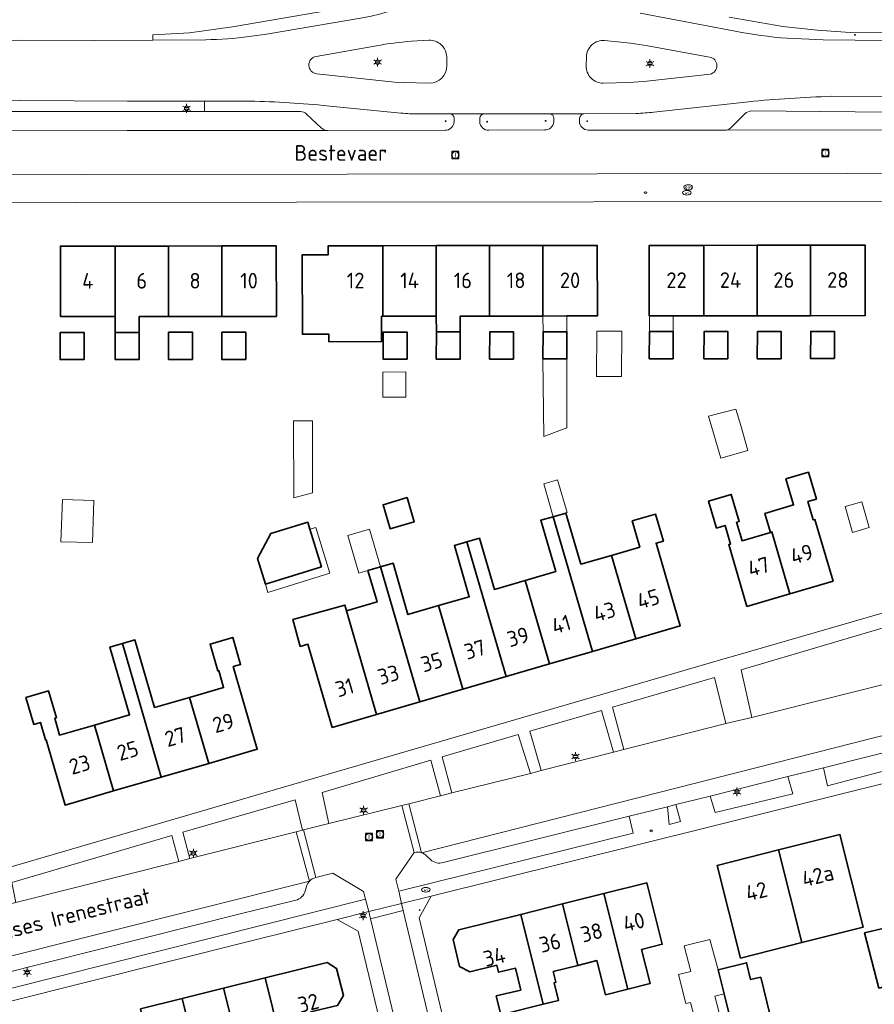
# Model space of a CAD drawing. Header units: metres. Extents: x 140853 to 145288, y 474558 to 480269.
# Tile 417 of 428: x 144355 to 144453, y 479622 to 479736. Entities that reach past the tile are written whole.
import ezdxf
from ezdxf.enums import TextEntityAlignment as Align

# ---------------------------------------------------------------- set-up
doc = ezdxf.new("R2010")
doc.units = ezdxf.units.M
doc.header["$MEASUREMENT"] = 0
for name, color, linetype, lineweight in [('B-WE-GR-GRAS_KRUIDENRIJK-G', 80, 'Continuous', 18), ('B-WE-GR-GROENVOORZIENING-G', 80, 'Continuous', 18), ('B-WE-KL-ET_LS_OV_LICHTMAST-S', 190, 'Continuous', 18), ('B-WE-KL-GAS_PUT-S', 30, 'Continuous', 18), ('B-WE-KL-WATER_BRANDLEIDING_PUT-S', 150, 'Continuous', 18), ('B-WE-KL-WATER_PUT-S', 170, 'Continuous', 18), ('B-WE-OG-BEBOUWING-G', 7, 'Continuous', 35), ('B-WE-OG-BEBOUWING_BIJGEBOUW-G', 7, 'Continuous', 18), ('B-WE-OG-BEBOUWING_HUISNUMMER-T18', 10, 'Continuous', 18), ('B-WE-OG-BEBOUWING_LUIFEL-G', 7, 'Continuous', 18), ('B-WE-OG-BEBOUWING_STRAATNAAM-T18', 10, 'Continuous', 18), ('B-WE-OG-TERREIN_ERF-G', 7, 'Continuous', 18), ('B-WE-RI-GWA_RIOOLPUT-S', 30, 'Continuous', 18), ('B-WE-VH-VERHARDING_ASFALT-G', 252, 'Continuous', 18), ('B-WE-VH-VERHARDING_BETONSTRAATSTEEN-G', 252, 'Continuous', 18), ('B-WE-VH-VERHARDING_STRAATBAKSTEEN-G', 252, 'Continuous', 18), ('B-WE-VH-VERHARDING_TEGEL-G', 252, 'Continuous', 18), ('X-XX-XX-ALGEMEEN-S', 7, 'Continuous', 18)]:
    doc.layers.add(name, color=color, linetype=linetype, lineweight=lineweight)
doc.styles.add('NLCS-ISO', font='txt')

# ---------------------------------------------------------------- blocks, each defined once
blk = doc.blocks.new('SIE-WEG_AFVALBAK_TYPE_01')
for radius in [0.25, 0.156]:
    blk.add_circle((0, 0), radius)
blk = doc.blocks.new('B-SIE-WEG_LICHTMAST-SO')
at = {"ltscale": 0.1}
for p, q in [((-1.1, 0.63), (-2.19, 1.27)), ((0, 1.27), (0, 2.53)), ((1.1, 0.63), (2.19, 1.27)), ((-1.1, -0.63), (-2.19, -1.27)), ((0, -1.27), (0, -2.53)), ((1.1, -0.63), (2.19, -1.27))]:
    blk.add_line(p, q, dxfattribs=at)
at = {"flags": 128}
for points in [[(-1.16, 0.5), (1.16, 0.5)], [(-1.16, -0.5), (1.16, -0.5)]]:
    blk.add_lwpolyline(points, dxfattribs=at)
at = {"ltscale": 0.1}
blk.add_circle((0, 0), 1.27, dxfattribs=at)
at = {"style": 'NLCS-ISO'}
blk.add_attdef('TYPE', text='', height=1.8, dxfattribs=at).set_placement((0, 2.53), align=Align.BOTTOM_CENTER)
blk = doc.blocks.new('SRI-PUT_INSPECTIE-SO')
at = {"lineweight": -3, "flags": 128}
blk.add_lwpolyline([(-2, -2), (2, -2), (2, 2), (-2, 2)], close=True, dxfattribs=at)
at = {"lineweight": -3, "ltscale": 1.5}
blk.add_circle((0, 0), 2, dxfattribs=at)
at = {"ltscale": 0.1, "style": 'NLCS-ISO'}
blk.add_text('I', height=2.5, dxfattribs=at).set_placement((0, -0.01), align=Align.MIDDLE_CENTER)
blk = doc.blocks.new('SKL-WATERLEIDINGPUT-SO')
at = {"color": 0, "linetype": 'ByBlock', "lineweight": 18}
blk.add_ellipse((0, 0), major_axis=(2.5, 0), ratio=0.54, dxfattribs=at)
at = {"color": 0, "linetype": 'ByBlock', "lineweight": 18, "style": 'NLCS-ISO'}
blk.add_text('wl', height=1.8, dxfattribs=at).set_placement((0, 0), align=Align.MIDDLE_CENTER)
blk = doc.blocks.new('SKL-GAS_PUT-SO')
at = {"color": 0, "linetype": 'ByBlock', "lineweight": 18}
blk.add_ellipse((0, 0), major_axis=(2.5, 0), ratio=0.601255, dxfattribs=at)
at = {"color": 0, "linetype": 'ByBlock', "lineweight": 18, "style": 'NLCS-ISO'}
blk.add_text('gas', height=1.8, dxfattribs=at).set_placement((0.12, 0.3), align=Align.MIDDLE_CENTER)
blk = doc.blocks.new('SIE-WEG_STRAATPOT_BRANDKRAAN-SO')
blk.add_ellipse((0, 0), major_axis=(-0.729, 0), ratio=0.685994)
at = {"style": 'NLCS-ISO'}
blk.add_text('BR', height=0.4, dxfattribs=at).set_placement((-0.3, -0.15))

msp = doc.modelspace()

# ---------------------------------------------------------------- linework, layer by layer
at = {"layer": 'B-WE-GR-GRAS_KRUIDENRIJK-G', "ltscale": 0.2, "flags": 128}
for points in [[(144438.856, 479655.287), (144458.738, 479660.285), (144456.971, 479666.49), (144437.618, 479660.789), (144438.856, 479655.287)], [(144424.129, 479651.609), (144435.851, 479654.59), (144434.542, 479659.913), (144422.82, 479656.496), (144424.129, 479651.609)], [(144422.904, 479651.325), (144421.534, 479656.112), (144413.295, 479653.728), (144414.607, 479649.204), (144422.904, 479651.325)], [(144404.298, 479646.628), (144413.362, 479648.86), (144411.955, 479653.359), (144403.186, 479650.762), (144404.298, 479646.628)], [(144457.181, 479649.977), (144456.693, 479651.936), (144447.08, 479649.496), (144447.569, 479647.42), (144457.181, 479649.977)], [(144390.168, 479643.092), (144398.567, 479645.176), (144399.361, 479645.373), (144403.003, 479646.276), (144401.912, 479650.397), (144389.387, 479646.683), (144390.168, 479643.092)], [(144434.059, 479646.26), (144434.617, 479644.347), (144443.576, 479646.52), (144443.002, 479648.5), (144434.059, 479646.26)], [(144374.15, 479639.071), (144386.409, 479642.151), (144387.138, 479642.334), (144386.281, 479645.818), (144373.357, 479642.109), (144374.15, 479639.071)], [(144354.139, 479634.001), (144372.891, 479638.744), (144372.078, 479641.709), (144353.653, 479636.297), (144354.139, 479634.001)]]:
    msp.add_lwpolyline(points, close=True, dxfattribs=at)
msp.add_lwpolyline([(144424.711, 479643.925), (144403.333, 479638.595), (144403.333, 479638.595, -0.252219), (144401.87, 479638.94), (144401.87, 479638.94), (144401.432, 479639.359), (144401.432, 479639.359, 0.1245742), (144400.826, 479639.738), (144400.826, 479639.738, 0.1475702), (144399.979, 479639.749), (144399.979, 479639.749), (144397.876, 479636.677), (144398.195, 479635.307), (144425.173, 479641.994), (144424.711, 479643.925)], format="xyb", close=True, dxfattribs=at)
msp.add_lwpolyline([(144353.219, 479624.038), (144394.389, 479634.397), (144394.164, 479635.278), (144390.611, 479637.375), (144388.66, 479636.898), (144388.66, 479636.898, 0.143813), (144387.913, 479636.451), (144387.913, 479636.451, 0.1126226), (144387.574, 479635.857), (144387.574, 479635.857), (144387.413, 479635.322), (144387.413, 479635.322, -0.2800396), (144386.346, 479634.275), (144386.346, 479634.275), (144383.722, 479633.617), (144379.963, 479632.711), (144341.18, 479622.967)], format="xyb", dxfattribs=at)
at = {"layer": 'B-WE-GR-GROENVOORZIENING-G', "ltscale": 0.2, "flags": 128}
msp.add_lwpolyline([(144429.127, 479645.027), (144429.335, 479642.985), (144430.631, 479643.315), (144430.106, 479645.278), (144429.127, 479645.027)], close=True, dxfattribs=at)
at = {"layer": 'B-WE-OG-BEBOUWING-G', "ltscale": 0.2, "flags": 128}
for points in [[(144365.555, 479701.437), (144365.545, 479709.547), (144359.265, 479709.539), (144359.275, 479701.429), (144365.555, 479701.437)], [(144368.325, 479699.618), (144368.323, 479701.44), (144371.695, 479701.444), (144371.685, 479709.554), (144365.545, 479709.547), (144365.555, 479701.437), (144365.578, 479699.618), (144368.325, 479699.618)], [(144371.695, 479701.444), (144377.835, 479701.452), (144377.825, 479709.562), (144371.685, 479709.554), (144371.695, 479701.444)], [(144377.825, 479709.562), (144377.835, 479701.452), (144384.115, 479701.46), (144384.105, 479709.57), (144377.825, 479709.562)], [(144396.205, 479701.475), (144396.385, 479701.475), (144396.375, 479709.585), (144390.095, 479709.577), (144390.097, 479708.547), (144387.097, 479708.544), (144387.108, 479699.394), (144390.158, 479699.397), (144390.159, 479698.537), (144396.209, 479698.546), (144396.205, 479701.475)], [(144396.385, 479701.475), (144402.515, 479701.483), (144402.505, 479709.593), (144396.375, 479709.585), (144396.385, 479701.475)], [(144408.655, 479701.49), (144408.645, 479709.6), (144402.505, 479709.593), (144402.515, 479701.483), (144402.538, 479699.664), (144405.285, 479699.664), (144405.283, 479701.486), (144408.655, 479701.49)], [(144408.655, 479701.49), (144414.785, 479701.498), (144414.775, 479709.608), (144408.645, 479709.6), (144408.655, 479701.49)], [(144414.775, 479709.608), (144414.785, 479701.498), (144417.553, 479701.502), (144421.065, 479701.506), (144421.055, 479709.616), (144414.775, 479709.608)], [(144433.325, 479701.521), (144433.315, 479709.631), (144427.03, 479709.623), (144427.04, 479701.513), (144427.072, 479701.513), (144429.806, 479701.517), (144433.325, 479701.521)], [(144439.465, 479701.528), (144439.455, 479709.638), (144433.315, 479709.631), (144433.325, 479701.521), (144439.465, 479701.528)], [(144439.465, 479701.528), (144445.605, 479701.536), (144445.595, 479709.646), (144439.455, 479709.638), (144439.465, 479701.528)], [(144445.595, 479709.646), (144445.605, 479701.536), (144451.89, 479701.544), (144451.88, 479709.654), (144445.595, 479709.646)], [(144361.981, 479696.487), (144361.981, 479699.61), (144359.234, 479699.61), (144359.218, 479696.487), (144361.981, 479696.487)], [(144365.578, 479699.618), (144365.562, 479696.495), (144368.324, 479696.495), (144368.325, 479699.618), (144365.578, 479699.618)], [(144374.464, 479696.502), (144374.465, 479699.626), (144371.718, 479699.626), (144371.702, 479696.502), (144374.464, 479696.502)], [(144380.604, 479696.51), (144380.605, 479699.633), (144377.858, 479699.634), (144377.842, 479696.51), (144380.604, 479696.51)], [(144399.154, 479696.533), (144399.155, 479699.656), (144396.408, 479699.657), (144396.392, 479696.533), (144399.154, 479696.533)], [(144402.538, 479699.664), (144402.522, 479696.541), (144405.284, 479696.541), (144405.285, 479699.664), (144402.538, 479699.664)], [(144411.424, 479696.548), (144411.425, 479699.672), (144408.678, 479699.672), (144408.662, 479696.548), (144411.424, 479696.548)], [(144414.792, 479696.556), (144417.554, 479696.556), (144417.555, 479699.679), (144414.808, 479699.679), (144414.792, 479696.556)], [(144429.808, 479696.574), (144429.808, 479699.698), (144427.062, 479699.698), (144427.045, 479696.575), (144429.808, 479696.574)], [(144436.094, 479696.579), (144436.094, 479699.702), (144433.348, 479699.702), (144433.331, 479696.579), (144436.094, 479696.579)], [(144442.234, 479696.586), (144442.234, 479699.71), (144439.488, 479699.71), (144439.471, 479696.586), (144442.234, 479696.586)], [(144448.374, 479696.594), (144448.374, 479699.718), (144445.628, 479699.718), (144445.611, 479696.594), (144448.374, 479696.594)], [(144441.152, 479676.644), (144443.236, 479669.538), (144448.197, 479670.993), (144446.115, 479678.094), (144445.913, 479678.035), (144445.294, 479680.146), (144446.273, 479680.433), (144445.367, 479683.523), (144442.766, 479682.76), (144443.647, 479679.757), (144440.346, 479678.788), (144440.987, 479676.596), (144441.152, 479676.644)], [(144399.171, 479680.597), (144396.395, 479679.788), (144397.205, 479677.012), (144399.98, 479677.821), (144399.171, 479680.597)], [(144443.236, 479669.538), (144441.152, 479676.644), (144440.987, 479676.596), (144437.716, 479675.64), (144437.091, 479677.772), (144437.398, 479677.862), (144436.486, 479680.971), (144433.876, 479680.205), (144434.788, 479677.096), (144435.767, 479677.383), (144436.392, 479675.253), (144436.19, 479675.194), (144438.275, 479668.083), (144443.236, 479669.538)], [(144387.723, 479677.774), (144383.479, 479676.468), (144381.945, 479673.576), (144382.848, 479670.658), (144389.296, 479672.653), (144387.976, 479676.952), (144387.723, 479677.774)], [(144415.544, 479661.455), (144420.517, 479662.905), (144415.997, 479678.404), (144414.557, 479677.986), (144416.277, 479672.089), (144412.743, 479671.061), (144415.544, 479661.455)], [(144419.157, 479672.926), (144417.438, 479678.823), (144415.997, 479678.404), (144420.517, 479662.905), (144425.49, 479664.355), (144422.691, 479673.953), (144419.157, 479672.926)], [(144425.49, 479664.355), (144430.6, 479665.846), (144427.826, 479675.359), (144428.662, 479675.603), (144427.76, 479678.694), (144425.072, 479677.91), (144425.95, 479674.901), (144422.691, 479673.953), (144425.49, 479664.355)], [(144410.571, 479660.005), (144406.049, 479675.512), (144404.609, 479675.094), (144406.328, 479669.197), (144402.795, 479668.169), (144405.598, 479658.555), (144410.571, 479660.005)], [(144406.049, 479675.512), (144410.571, 479660.005), (144415.544, 479661.455), (144412.743, 479671.061), (144409.209, 479670.034), (144407.49, 479675.931), (144406.049, 479675.512)], [(144394.661, 479672.202), (144395.709, 479668.606), (144392.176, 479667.576), (144395.652, 479655.655), (144400.625, 479657.105), (144396.101, 479672.62), (144394.661, 479672.202)], [(144405.598, 479658.555), (144402.795, 479668.169), (144399.261, 479667.142), (144397.542, 479673.039), (144396.101, 479672.62), (144400.625, 479657.105), (144405.598, 479658.555)], [(144386.013, 479666.577), (144386.868, 479663.482), (144387.753, 479663.727), (144390.541, 479654.165), (144395.652, 479655.655), (144392.176, 479667.576), (144391.986, 479668.227), (144386.013, 479666.577)], [(144370.093, 479656.439), (144367.832, 479664.233), (144366.391, 479663.815), (144370.855, 479648.434), (144376.329, 479650.022), (144374.127, 479657.609), (144370.093, 479656.439)], [(144374.127, 479657.609), (144376.329, 479650.022), (144381.919, 479651.645), (144379.16, 479661.152), (144379.995, 479661.395), (144379.092, 479664.506), (144376.49, 479663.751), (144377.387, 479660.659), (144377.483, 479660.687), (144378.046, 479658.747), (144374.127, 479657.609)], [(144363.179, 479654.432), (144365.38, 479646.845), (144370.855, 479648.434), (144366.391, 479663.815), (144364.951, 479663.396), (144367.212, 479655.603), (144363.179, 479654.432)], [(144363.179, 479654.432), (144359.163, 479653.267), (144358.601, 479655.207), (144358.802, 479655.265), (144357.905, 479658.358), (144355.283, 479657.597), (144356.18, 479654.505), (144356.949, 479654.728), (144357.534, 479652.711), (144357.611, 479652.733), (144359.79, 479645.223), (144365.38, 479646.845), (144363.179, 479654.432)], [(144444.616, 479629.398), (144451.67, 479631.179), (144448.979, 479641.845), (144441.922, 479640.063), (144444.616, 479629.398)], [(144441.922, 479640.063), (144434.866, 479638.281), (144437.557, 479627.615), (144444.616, 479629.398), (144441.922, 479640.063)], [(144424.569, 479624.033), (144427.139, 479624.678), (144426.16, 479628.608), (144428.528, 479629.202), (144426.767, 479636.266), (144421.826, 479635.034), (144424.569, 479624.033)], [(144421.999, 479623.388), (144424.569, 479624.033), (144421.826, 479635.034), (144417.045, 479633.842), (144418.81, 479626.763), (144421.019, 479627.317), (144421.999, 479623.388)], [(144418.81, 479626.763), (144417.045, 479633.842), (144412.239, 479632.644), (144414.818, 479622.3), (144416.602, 479622.745), (144416.094, 479624.782), (144416.298, 479624.833), (144415.993, 479626.056), (144418.81, 479626.763)], [(144414.818, 479622.3), (144412.239, 479632.644), (144405.116, 479630.868), (144404.459, 479629.747), (144405.207, 479626.626), (144406.393, 479626.044), (144409.495, 479626.787), (144409.689, 479625.98), (144411.653, 479626.45), (144412.256, 479623.932), (144409.426, 479623.254), (144409.946, 479621.085), (144414.818, 479622.3)], [(144453.461, 479624.16), (144456.832, 479625.025), (144455.217, 479631.313), (144451.827, 479630.526), (144453.461, 479624.16)], [(144385.409, 479614.934), (144390.168, 479616.12), (144389.646, 479618.277), (144386.905, 479617.614), (144386.294, 479620.142), (144388.248, 479620.614), (144388.055, 479621.411), (144391.165, 479622.163), (144391.834, 479623.317), (144391.055, 479626.425), (144389.947, 479627.105), (144382.819, 479625.329), (144385.409, 479614.934)], [(144434.988, 479626.273), (144435.668, 479623.496), (144438.218, 479613.07), (144442.606, 479614.206), (144439.863, 479625.416), (144438.706, 479625.132), (144438.233, 479627.067), (144434.988, 479626.273)], [(144378.039, 479624.139), (144379.815, 479617.012), (144382.592, 479617.695), (144382.897, 479616.473), (144383.091, 479616.521), (144383.599, 479614.483), (144385.409, 479614.934), (144382.819, 479625.329), (144378.039, 479624.139)], [(144379.815, 479617.012), (144378.039, 479624.139), (144373.26, 479622.948), (144376.011, 479611.906), (144378.585, 479612.539), (144377.606, 479616.469), (144379.815, 479617.012)], [(144370.25, 479614.66), (144372.459, 479615.204), (144373.438, 479611.274), (144376.011, 479611.906), (144373.26, 479622.948), (144368.482, 479621.757), (144370.25, 479614.66)]]:
    msp.add_lwpolyline(points, close=True, dxfattribs=at)
at = {"layer": 'B-WE-OG-BEBOUWING_BIJGEBOUW-G', "ltscale": 0.2, "flags": 128}
for points in [[(144423.828, 479694.53), (144423.872, 479699.755), (144421.007, 479699.735), (144420.963, 479694.554), (144423.828, 479694.53)], [(144414.792, 479696.556), (144414.888, 479687.646), (144417.536, 479688.631), (144417.554, 479696.556), (144414.792, 479696.556)], [(144399.02, 479692.16), (144399.02, 479695.061), (144396.377, 479695.032), (144396.377, 479692.16), (144399.02, 479692.16)], [(144437.562, 479688.887), (144437.004, 479690.791), (144433.874, 479689.961), (144435.293, 479685.123), (144438.399, 479686.034), (144437.562, 479688.887)], [(144386.116, 479680.571), (144388.284, 479681.143), (144388.274, 479689.436), (144386.105, 479689.434), (144386.116, 479680.571)], [(144417.438, 479678.823), (144417.582, 479678.869), (144416.476, 479682.661), (144414.891, 479682.199), (144415.997, 479678.404), (144417.438, 479678.823)], [(144359.481, 479680.368), (144359.321, 479675.497), (144362.947, 479675.439), (144363.105, 479680.249), (144359.481, 479680.368)], [(144452.346, 479677.151), (144451.512, 479680.096), (144449.579, 479679.563), (144450.417, 479676.604), (144452.346, 479677.151)], [(144394.661, 479672.202), (144396.101, 479672.62), (144394.833, 479676.969), (144392.326, 479676.238), (144393.59, 479671.902), (144394.661, 479672.202)], [(144435.668, 479623.496), (144434.988, 479626.273), (144434.006, 479629.755), (144431.062, 479629.007), (144431.81, 479626.062), (144430.412, 479625.707), (144431.258, 479622.375), (144431.797, 479622.512), (144432.509, 479619.712), (144435.31, 479620.424), (144434.598, 479623.224), (144435.668, 479623.496)]]:
    msp.add_lwpolyline(points, close=True, dxfattribs=at)
at = {"layer": 'B-WE-OG-BEBOUWING_LUIFEL-G', "ltscale": 0.2, "flags": 128}
for points in [[(144414.808, 479699.679), (144417.555, 479699.679), (144417.553, 479701.502), (144414.785, 479701.498), (144414.808, 479699.679)], [(144427.072, 479701.513), (144427.062, 479699.698), (144429.808, 479699.698), (144429.806, 479701.517), (144427.072, 479701.513)], [(144390.269, 479671.904), (144388.654, 479677.16), (144387.976, 479676.952), (144389.296, 479672.653), (144382.848, 479670.658), (144383.146, 479669.693), (144390.269, 479671.904)]]:
    msp.add_lwpolyline(points, close=True, dxfattribs=at)
at = {"layer": 'B-WE-OG-TERREIN_ERF-G', "ltscale": 0.2, "flags": 128}
msp.add_lwpolyline([(144454.843, 479714.675), (144386.441, 479714.614), (144361.068, 479714.543), (144310.807, 479714.612), (144310.488, 479714.612), (144310.488, 479714.612, 0.1859413), (144307.906, 479713.57), (144307.906, 479713.57, 0.1112486), (144305.062, 479709.593), (144305.062, 479709.593), (144304.749, 479708.813), (144301.031, 479699.535), (144300.555, 479698.347), (144283.754, 479656.41), (144275.641, 479636.179)], format="xyb", dxfattribs=at)
for points in [[(144377.835, 479701.452), (144371.695, 479701.444), (144368.323, 479701.44), (144368.325, 479699.618), (144368.324, 479696.495), (144365.562, 479696.495), (144365.578, 479699.618), (144365.555, 479701.437), (144359.275, 479701.429), (144359.265, 479709.539), (144365.545, 479709.547), (144371.685, 479709.554), (144377.825, 479709.562), (144384.105, 479709.57), (144384.115, 479701.46), (144377.835, 479701.452)], [(144405.285, 479699.664), (144405.284, 479696.541), (144402.522, 479696.541), (144402.538, 479699.664), (144402.515, 479701.483), (144396.385, 479701.475), (144396.205, 479701.475), (144396.209, 479698.546), (144390.159, 479698.537), (144390.158, 479699.397), (144387.108, 479699.394), (144387.097, 479708.544), (144390.097, 479708.547), (144390.095, 479709.577), (144396.375, 479709.585), (144402.505, 479709.593), (144408.645, 479709.6), (144414.775, 479709.608), (144421.055, 479709.616), (144421.065, 479701.506), (144417.553, 479701.502), (144414.785, 479701.498), (144408.655, 479701.49), (144405.283, 479701.486), (144405.285, 479699.664)], [(144445.605, 479701.536), (144439.465, 479701.528), (144433.325, 479701.521), (144429.806, 479701.517), (144427.072, 479701.513), (144427.04, 479701.513), (144427.03, 479709.623), (144433.315, 479709.631), (144439.455, 479709.638), (144445.595, 479709.646), (144451.88, 479709.654), (144451.89, 479701.544), (144445.605, 479701.536)], [(144361.981, 479696.487), (144359.218, 479696.487), (144359.234, 479699.61), (144361.981, 479699.61), (144361.981, 479696.487)], [(144374.464, 479696.502), (144371.702, 479696.502), (144371.718, 479699.626), (144374.465, 479699.626), (144374.464, 479696.502)], [(144380.604, 479696.51), (144377.842, 479696.51), (144377.858, 479699.634), (144380.605, 479699.633), (144380.604, 479696.51)], [(144399.154, 479696.533), (144396.392, 479696.533), (144396.408, 479699.657), (144399.155, 479699.656), (144399.154, 479696.533)], [(144411.424, 479696.548), (144408.662, 479696.548), (144408.678, 479699.672), (144411.425, 479699.672), (144411.424, 479696.548)], [(144417.554, 479696.556), (144414.792, 479696.556), (144414.808, 479699.679), (144417.555, 479699.679), (144417.554, 479696.556)], [(144429.808, 479699.698), (144429.808, 479696.574), (144427.045, 479696.575), (144427.062, 479699.698), (144429.808, 479699.698)], [(144436.094, 479696.579), (144433.331, 479696.579), (144433.348, 479699.702), (144436.094, 479699.702), (144436.094, 479696.579)], [(144442.234, 479696.586), (144439.471, 479696.586), (144439.488, 479699.71), (144442.234, 479699.71), (144442.234, 479696.586)], [(144448.374, 479696.594), (144445.611, 479696.594), (144445.628, 479699.718), (144448.374, 479699.718), (144448.374, 479696.594)], [(144443.647, 479679.757), (144442.766, 479682.76), (144445.367, 479683.523), (144446.273, 479680.433), (144445.294, 479680.146), (144445.913, 479678.035), (144446.115, 479678.094), (144448.197, 479670.993), (144443.236, 479669.538), (144438.275, 479668.083), (144436.19, 479675.194), (144436.392, 479675.253), (144435.767, 479677.383), (144434.788, 479677.096), (144433.876, 479680.205), (144436.486, 479680.971), (144437.398, 479677.862), (144437.091, 479677.772), (144437.716, 479675.64), (144440.987, 479676.596), (144440.346, 479678.788), (144443.647, 479679.757)], [(144399.171, 479680.597), (144399.98, 479677.821), (144397.205, 479677.012), (144396.395, 479679.788), (144399.171, 479680.597)], [(144381.945, 479673.576), (144383.479, 479676.468), (144387.723, 479677.774), (144387.976, 479676.952), (144389.296, 479672.653), (144382.848, 479670.658), (144381.945, 479673.576)], [(144417.438, 479678.823), (144419.157, 479672.926), (144422.691, 479673.953), (144425.95, 479674.901), (144425.072, 479677.91), (144427.76, 479678.694), (144428.662, 479675.603), (144427.826, 479675.359), (144430.6, 479665.846), (144425.49, 479664.355), (144420.517, 479662.905), (144415.544, 479661.455), (144410.571, 479660.005), (144405.598, 479658.555), (144400.625, 479657.105), (144395.652, 479655.655), (144390.541, 479654.165), (144387.753, 479663.727), (144386.868, 479663.482), (144386.013, 479666.577), (144391.986, 479668.227), (144392.176, 479667.576), (144395.709, 479668.606), (144394.661, 479672.202), (144396.101, 479672.62), (144397.542, 479673.039), (144399.261, 479667.142), (144402.795, 479668.169), (144406.328, 479669.197), (144404.609, 479675.094), (144406.049, 479675.512), (144407.49, 479675.931), (144409.209, 479670.034), (144412.743, 479671.061), (144416.277, 479672.089), (144414.557, 479677.986), (144415.997, 479678.404), (144417.438, 479678.823)], [(144365.38, 479646.845), (144359.79, 479645.223), (144357.611, 479652.733), (144357.534, 479652.711), (144356.949, 479654.728), (144356.18, 479654.505), (144355.283, 479657.597), (144357.905, 479658.358), (144358.802, 479655.265), (144358.601, 479655.207), (144359.163, 479653.267), (144363.179, 479654.432), (144367.212, 479655.603), (144364.951, 479663.396), (144366.391, 479663.815), (144367.832, 479664.233), (144370.093, 479656.439), (144374.127, 479657.609), (144378.046, 479658.747), (144377.483, 479660.687), (144377.387, 479660.659), (144376.49, 479663.751), (144379.092, 479664.506), (144379.995, 479661.395), (144379.16, 479661.152), (144381.919, 479651.645), (144376.329, 479650.022), (144370.855, 479648.434), (144365.38, 479646.845)], [(144441.922, 479640.063), (144448.979, 479641.845), (144451.67, 479631.179), (144444.616, 479629.398), (144437.557, 479627.615), (144434.866, 479638.281), (144441.922, 479640.063)], [(144424.569, 479624.033), (144421.999, 479623.388), (144421.019, 479627.317), (144418.81, 479626.763), (144415.993, 479626.056), (144416.298, 479624.833), (144416.094, 479624.782), (144416.602, 479622.745), (144414.818, 479622.3), (144409.946, 479621.085), (144409.426, 479623.254), (144412.256, 479623.932), (144411.653, 479626.45), (144409.689, 479625.98), (144409.495, 479626.787), (144406.393, 479626.044), (144405.207, 479626.626), (144404.459, 479629.747), (144405.116, 479630.868), (144412.239, 479632.644), (144417.045, 479633.842), (144421.826, 479635.034), (144426.767, 479636.266), (144428.528, 479629.202), (144426.16, 479628.608), (144427.139, 479624.678), (144424.569, 479624.033)], [(144346.822, 479620.979), (144344.92, 479617.821), (144341.499, 479612.139), (144351.589, 479566.975), (144352.29, 479565.535), (144353.132, 479563.807), (144353.844, 479562.346), (144356.31, 479558.409), (144356.513, 479558.144), (144357.179, 479557.373), (144369.769, 479543.217), (144377.721, 479538.861), (144410.401, 479546.75), (144412.843, 479550.433), (144410.061, 479562.006), (144409.498, 479564.347), (144393.548, 479630.692), (144391.124, 479632.05), (144380.908, 479629.505), (144353.106, 479622.536), (144346.822, 479620.979)], [(144453.461, 479624.16), (144451.827, 479630.526), (144455.217, 479631.313), (144456.832, 479625.025), (144453.461, 479624.16)], [(144435.668, 479623.496), (144434.988, 479626.273), (144438.233, 479627.067), (144438.706, 479625.132), (144439.863, 479625.416), (144442.606, 479614.206), (144438.218, 479613.07), (144435.668, 479623.496)]]:
    msp.add_lwpolyline(points, close=True, dxfattribs=at)
for points in [[(144281.646, 479618.415), (144308.003, 479625.085), (144347.661, 479635.122), (144353.59, 479636.622), (144353.315, 479638.044), (144384.944, 479647.29), (144390.332, 479648.852), (144434.853, 479661.802), (144438.48, 479662.84), (144455.29, 479667.737)], [(144574.705, 479660.862), (144556.687, 479660.846), (144530.705, 479660.856), (144506.47, 479660.781), (144500, 479659.178), (144483.165, 479654.978), (144469.507, 479651.57), (144433.857, 479642.664), (144401.938, 479634.742), (144400.564, 479632.26), (144403.594, 479619.534)], [(144368.482, 479621.757), (144373.26, 479622.948), (144378.039, 479624.139), (144382.819, 479625.329), (144382.819, 479625.329), (144389.947, 479627.105), (144391.055, 479626.425), (144391.834, 479623.317), (144391.165, 479622.163)]]:
    msp.add_lwpolyline(points, dxfattribs=at)
at = {"layer": 'B-WE-VH-VERHARDING_ASFALT-G', "ltscale": 0.2, "flags": 128}
for points in [[(144305.692, 479736.669), (144305.743, 479733.721), (144305.719, 479732.671), (144311.856, 479732.868), (144322.666, 479733.063), (144333.477, 479733.185), (144354.792, 479733.246), (144363.155, 479733.21), (144369.9, 479733.222), (144369.901, 479733.864), (144374.099, 479734.085), (144379.054, 479734.782), (144392.739, 479737.111)], [(144436.218, 479735.879), (144442.403, 479734.826), (144446.365, 479734.389), (144450.173, 479734.119), (144458.351, 479734.069), (144471.092, 479734.019), (144485.47, 479733.891), (144500, 479733.844), (144504.449, 479733.829), (144577.5, 479733.881), (144577.5, 479736.124)], [(144388.679, 479731.374), (144395.653, 479732.594)], [(144399.652, 479733.114), (144401.65, 479733.237)], [(144421.901, 479733.191), (144424.889, 479732.889), (144426.878, 479732.594), (144433.982, 479731.289)], [(144403.72, 479731.31), (144403.736, 479730.295)], [(144419.768, 479730.312), (144419.804, 479731.328)], [(144401.752, 479728.282), (144398.73, 479728.358), (144397.726, 479728.422), (144388.773, 479729.368)], [(144434.05, 479729.331), (144426.753, 479728.531), (144424.753, 479728.382), (144421.749, 479728.29)], [(144339.261, 479717.814), (144361.822, 479717.793), (144392.259, 479717.817), (144478.621, 479717.925)]]:
    msp.add_lwpolyline(points, dxfattribs=at)
for points in [[(144394.034, 479735.827), (144382.972, 479733.928), (144380.994, 479733.665), (144380.994, 479733.665, -0.0331299), (144375.984, 479733.295), (144375.984, 479733.295), (144369.9, 479733.222), (144363.155, 479733.21), (144354.792, 479733.246), (144333.477, 479733.185)], [(144577.5, 479733.053), (144500, 479732.982), (144500, 479732.982), (144485.42, 479732.973), (144474.903, 479733.056), (144458.077, 479733.176), (144447.051, 479733.29), (144442.92, 479733.453), (144442.92, 479733.453, -0.0279052), (144436.935, 479734.274), (144436.935, 479734.274), (144425.983, 479736.334)], [(144395.653, 479732.594, -0.0285128), (144399.652, 479733.114)], [(144401.65, 479733.237, -0.424571), (144403.72, 479731.31)], [(144419.804, 479731.328, -0.4348225), (144421.901, 479733.191)], [(144388.773, 479729.368, -0.8594035), (144388.679, 479731.374)], [(144433.982, 479731.289, -0.8304309), (144434.05, 479729.331)], [(144403.736, 479730.295, -0.412061), (144401.752, 479728.282)], [(144421.749, 479728.29, -0.4199345), (144419.768, 479730.312)], [(144336.497, 479726.262), (144354.715, 479726.282), (144366.982, 479726.23), (144375.852, 479726.233), (144380.508, 479726.234), (144380.508, 479726.234, -0.0184619), (144389.502, 479725.738), (144389.502, 479725.738), (144398.462, 479724.853), (144398.462, 479724.853, 0.0376763), (144400.452, 479724.782), (144400.452, 479724.782), (144404.065, 479724.754), (144404.098, 479724.754), (144408.034, 479724.758), (144415.56, 479724.755), (144415.601, 479724.755), (144419.521, 479724.754), (144425.546, 479724.801), (144425.546, 479724.801, 0.0163824), (144427.558, 479724.954), (144427.558, 479724.954), (144438.475, 479726.162), (144438.475, 479726.162, -0.0159488), (144448.002, 479726.78), (144448.002, 479726.78), (144476.304, 479726.628)], [(144473.673, 479722.954), (144435.745, 479722.881), (144435.715, 479722.881), (144420.015, 479722.888), (144420.015, 479722.888, -0.4045758), (144419, 479723.885), (144419, 479723.885), (144419.028, 479724.274), (144419.028, 479724.274, -0.3854058), (144419.521, 479724.754), (144419.521, 479724.754), (144415.601, 479724.755), (144415.601, 479724.755, -0.4218809), (144416.06, 479724.242), (144416.06, 479724.242), (144416.057, 479723.853), (144416.057, 479723.853, -0.4006647), (144414.968, 479722.913), (144414.968, 479722.913), (144408.561, 479722.879), (144408.561, 479722.879, -0.4230093), (144407.531, 479723.849), (144407.531, 479723.849), (144407.529, 479724.267), (144407.529, 479724.267, -0.4016118), (144408.034, 479724.758), (144408.034, 479724.758), (144404.098, 479724.754), (144404.098, 479724.754, -0.4085145), (144404.579, 479724.251), (144404.579, 479724.251), (144404.577, 479723.853), (144404.577, 479723.853, -0.4034456), (144403.529, 479722.866), (144403.529, 479722.866), (144390.046, 479722.842), (144380.862, 479722.832), (144366.942, 479722.842), (144353.514, 479722.816)]]:
    msp.add_lwpolyline(points, format="xyb", dxfattribs=at)
at = {"layer": 'B-WE-VH-VERHARDING_BETONSTRAATSTEEN-G', "ltscale": 0.2, "flags": 128}
for points in [[(144380.994, 479733.665), (144382.972, 479733.928), (144394.034, 479735.827), (144395.017, 479736.014), (144395.994, 479736.234), (144398.874, 479737.072), (144398.874, 479737.072, 0.7700231), (144398.898, 479738.059), (144398.898, 479738.059, 0.1082463), (144398.676, 479738.073), (144398.676, 479738.073), (144392.739, 479737.111), (144379.054, 479734.782), (144374.099, 479734.085), (144369.901, 479733.864), (144369.9, 479733.222), (144375.984, 479733.295), (144375.984, 479733.295, 0.0331299), (144380.994, 479733.665)], [(144388.773, 479729.368), (144397.726, 479728.422), (144398.73, 479728.358), (144401.752, 479728.282), (144401.752, 479728.282, 0.412061), (144403.736, 479730.295), (144403.736, 479730.295), (144403.72, 479731.31), (144403.72, 479731.31, 0.424571), (144401.65, 479733.237), (144401.65, 479733.237), (144399.652, 479733.114), (144399.652, 479733.114, 0.0285128), (144395.653, 479732.594), (144395.653, 479732.594), (144388.679, 479731.374), (144388.679, 479731.374, 0.8594035), (144388.773, 479729.368)], [(144419.768, 479730.312, 0.4199345), (144421.749, 479728.29), (144421.749, 479728.29), (144424.753, 479728.382), (144426.753, 479728.531), (144434.05, 479729.331), (144434.05, 479729.331, 0.8304309), (144433.982, 479731.289), (144433.982, 479731.289), (144426.878, 479732.594), (144424.889, 479732.889), (144421.901, 479733.191), (144421.901, 479733.191, 0.4348225), (144419.804, 479731.328), (144419.804, 479731.328), (144419.768, 479730.312)], [(144398.462, 479724.853), (144389.502, 479725.738), (144389.502, 479725.738, 0.0184619), (144380.508, 479726.234), (144380.508, 479726.234), (144375.852, 479726.233), (144375.831, 479725.023), (144386.889, 479725.022), (144386.889, 479725.022, -0.2223829), (144387.601, 479724.738), (144387.601, 479724.738), (144389.329, 479723.133), (144389.329, 479723.133, 0.1907812), (144390.046, 479722.842), (144390.046, 479722.842), (144403.529, 479722.866), (144403.529, 479722.866, 0.4034456), (144404.577, 479723.853), (144404.577, 479723.853), (144404.579, 479724.251), (144404.579, 479724.251, 0.4085145), (144404.098, 479724.754), (144404.098, 479724.754), (144404.065, 479724.754), (144400.452, 479724.782), (144400.452, 479724.782, -0.0376763), (144398.462, 479724.853)], [(144415.56, 479724.755), (144408.034, 479724.758), (144408.034, 479724.758, 0.4016118), (144407.529, 479724.267), (144407.529, 479724.267), (144407.531, 479723.849), (144407.531, 479723.849, 0.4230093), (144408.561, 479722.879), (144408.561, 479722.879), (144414.968, 479722.913), (144414.968, 479722.913, 0.4006647), (144416.057, 479723.853), (144416.057, 479723.853), (144416.06, 479724.242), (144416.06, 479724.242, 0.4218809), (144415.601, 479724.755), (144415.601, 479724.755), (144415.56, 479724.755)], [(144438.816, 479725.092, 0.1999379), (144438.087, 479724.784), (144438.087, 479724.784), (144436.428, 479723.15), (144436.428, 479723.15, -0.1829006), (144435.745, 479722.881), (144435.745, 479722.881), (144473.673, 479722.954), (144473.673, 479722.954, -0.1553883), (144472.912, 479723.2), (144472.912, 479723.2), (144471.373, 479724.562), (144471.373, 479724.562, 0.1788358), (144470.614, 479724.818), (144470.614, 479724.818), (144438.816, 479725.092)], [(144387.574, 479635.857, -0.1126226), (144387.913, 479636.451), (144387.913, 479636.451), (144338.76, 479624.14), (144338.76, 479624.14, -0.1119665), (144339.333, 479623.794), (144339.333, 479623.794), (144339.753, 479623.407), (144339.753, 479623.407, 0.2158436), (144341.18, 479622.967), (144341.18, 479622.967), (144379.963, 479632.711), (144383.722, 479633.617), (144386.346, 479634.275), (144386.346, 479634.275, 0.2800396), (144387.413, 479635.322), (144387.413, 479635.322), (144387.574, 479635.857)]]:
    msp.add_lwpolyline(points, format="xyb", close=True, dxfattribs=at)
for points in [[(144425.983, 479736.334), (144436.935, 479734.274), (144436.935, 479734.274, 0.0279052), (144442.92, 479733.453), (144442.92, 479733.453), (144447.051, 479733.29), (144458.077, 479733.176), (144474.903, 479733.056), (144474.903, 479733.056), (144485.42, 479732.973), (144500, 479732.982), (144577.5, 479733.053), (144577.5, 479733.881), (144504.449, 479733.829), (144500, 479733.844), (144485.47, 479733.891), (144471.092, 479734.019), (144458.351, 479734.069), (144450.173, 479734.119), (144446.365, 479734.389), (144442.403, 479734.826), (144436.218, 479735.879)], [(144476.304, 479726.628), (144448.002, 479726.78), (144448.002, 479726.78, 0.0159488), (144438.475, 479726.162), (144438.475, 479726.162), (144427.558, 479724.954), (144427.558, 479724.954, -0.0163824), (144425.546, 479724.801), (144425.546, 479724.801), (144419.521, 479724.754), (144419.521, 479724.754, 0.3854058), (144419.028, 479724.274), (144419.028, 479724.274), (144419, 479723.885), (144419, 479723.885, 0.4045758), (144420.015, 479722.888), (144420.015, 479722.888), (144435.715, 479722.881), (144435.745, 479722.881), (144435.745, 479722.881, 0.1829006), (144436.428, 479723.15), (144436.428, 479723.15), (144438.087, 479724.784), (144438.087, 479724.784, -0.1999379), (144438.816, 479725.092), (144438.816, 479725.092), (144470.614, 479724.818)], [(144353.514, 479722.816), (144366.942, 479722.842), (144380.862, 479722.832), (144390.046, 479722.842), (144390.046, 479722.842, -0.1907812), (144389.329, 479723.133), (144389.329, 479723.133), (144387.601, 479724.738), (144387.601, 479724.738, 0.2223829), (144386.889, 479725.022), (144386.889, 479725.022), (144375.831, 479725.023), (144366.542, 479725.024), (144355.844, 479725.046), (144355.844, 479725.046), (144337.809, 479725.016)], [(144470.986, 479657.577), (144400.826, 479639.738), (144400.826, 479639.738, -0.1245742), (144401.432, 479639.359), (144401.432, 479639.359), (144401.87, 479638.94), (144401.87, 479638.94, 0.252219), (144403.333, 479638.595), (144403.333, 479638.595), (144424.711, 479643.925), (144429.127, 479645.027), (144430.106, 479645.278), (144434.059, 479646.26), (144443.002, 479648.5), (144447.08, 479649.496), (144456.693, 479651.936)]]:
    msp.add_lwpolyline(points, format="xyb", dxfattribs=at)
at = {"layer": 'B-WE-VH-VERHARDING_STRAATBAKSTEEN-G', "ltscale": 0.2, "flags": 128}
for points in [[(144413.362, 479648.86), (144404.298, 479646.628), (144403.003, 479646.276), (144399.361, 479645.373), (144400.826, 479639.738), (144470.986, 479657.577), (144469.617, 479663.001), (144461.905, 479661.102), (144458.738, 479660.285), (144438.856, 479655.287), (144435.851, 479654.59), (144424.129, 479651.609), (144422.904, 479651.325), (144414.607, 479649.204), (144413.362, 479648.86)], [(144398.567, 479645.176), (144390.168, 479643.092), (144387.249, 479642.362), (144388.66, 479636.898), (144390.611, 479637.375), (144394.164, 479635.278), (144394.389, 479634.397), (144394.755, 479632.965), (144398.521, 479633.903), (144398.195, 479635.307), (144397.876, 479636.677), (144399.979, 479639.749), (144398.567, 479645.176)], [(144386.409, 479642.151), (144374.15, 479639.071), (144372.891, 479638.744), (144354.139, 479634.001), (144337.293, 479629.789), (144338.76, 479624.14), (144387.913, 479636.451), (144386.409, 479642.151)], [(144408.414, 479592.53), (144409.004, 479590.015), (144409.201, 479589.188), (144414.811, 479565.614), (144415.36, 479563.306), (144418.039, 479552.049), (144419.594, 479552.338), (144416.898, 479563.659), (144409.941, 479592.877), (144403.594, 479619.534), (144400.564, 479632.26), (144401.938, 479634.742), (144398.521, 479633.903), (144398.717, 479633.076), (144402.065, 479619.092), (144402.589, 479616.903), (144408.225, 479593.359), (144408.414, 479592.53)], [(144394.755, 479632.965), (144394.957, 479632.137), (144398.717, 479633.076), (144398.521, 479633.903), (144394.755, 479632.965)], [(144394.957, 479632.137), (144394.755, 479632.965), (144391.124, 479632.05), (144393.548, 479630.692), (144409.498, 479564.347), (144410.061, 479562.006), (144412.843, 479550.433), (144414.397, 479550.804), (144414.311, 479551.166), (144411.628, 479562.391), (144411.067, 479564.737), (144405.428, 479588.332), (144405.233, 479589.141), (144404.635, 479591.668), (144404.446, 479592.474), (144398.813, 479616.021), (144398.285, 479618.224), (144394.957, 479632.137)], [(144398.717, 479633.076), (144394.957, 479632.137), (144398.285, 479618.224), (144402.065, 479619.092), (144398.717, 479633.076)]]:
    msp.add_lwpolyline(points, close=True, dxfattribs=at)
for points in [[(144400.826, 479639.738), (144399.361, 479645.373), (144398.567, 479645.176), (144399.979, 479639.749), (144399.979, 479639.749, -0.1475702), (144400.826, 479639.738)], [(144387.138, 479642.334), (144386.409, 479642.151), (144387.913, 479636.451), (144387.913, 479636.451, -0.143813), (144388.66, 479636.898), (144388.66, 479636.898), (144387.249, 479642.362), (144387.138, 479642.334)]]:
    msp.add_lwpolyline(points, format="xyb", close=True, dxfattribs=at)
at = {"layer": 'B-WE-VH-VERHARDING_TEGEL-G', "ltscale": 0.2, "flags": 128}
for points in [[(144314.56, 479724.746), (144325.747, 479724.945), (144337.809, 479725.016), (144355.844, 479725.046), (144366.542, 479725.024), (144375.831, 479725.023), (144375.852, 479726.233), (144366.982, 479726.23), (144354.715, 479726.282), (144336.497, 479726.262), (144322.776, 479726.116), (144313.467, 479725.947), (144309.084, 479725.787), (144309.262, 479722.729), (144310.81, 479722.789), (144311.771, 479722.811), (144311.684, 479724.695), (144314.56, 479724.746)], [(144394.755, 479632.965), (144394.389, 479634.397), (144353.219, 479624.038), (144336.7, 479619.954), (144336.994, 479618.544), (144346.822, 479620.979), (144353.106, 479622.536), (144380.908, 479629.505), (144391.124, 479632.05), (144394.755, 479632.965)]]:
    msp.add_lwpolyline(points, close=True, dxfattribs=at)
for points in [[(144478.621, 479717.925), (144392.259, 479717.817), (144361.822, 479717.793), (144339.261, 479717.814), (144312.607, 479717.745), (144311.873, 479717.707), (144310.804, 479717.559), (144310.807, 479714.612), (144361.068, 479714.543), (144386.441, 479714.614), (144454.843, 479714.675)], [(144455.29, 479667.737), (144438.48, 479662.84), (144434.853, 479661.802), (144390.332, 479648.852), (144384.944, 479647.29), (144353.315, 479638.044)], [(144353.653, 479636.297), (144372.078, 479641.709), (144372.891, 479638.744), (144374.15, 479639.071), (144373.357, 479642.109), (144386.281, 479645.818), (144387.138, 479642.334), (144387.249, 479642.362), (144390.168, 479643.092), (144389.387, 479646.683), (144401.912, 479650.397), (144403.003, 479646.276), (144404.298, 479646.628), (144403.186, 479650.762), (144411.955, 479653.359), (144413.362, 479648.86), (144414.607, 479649.204), (144414.607, 479649.204), (144413.295, 479653.728), (144421.534, 479656.112), (144422.904, 479651.325), (144424.129, 479651.609), (144422.82, 479656.496), (144434.542, 479659.913), (144435.851, 479654.59), (144438.856, 479655.287), (144437.618, 479660.789), (144456.971, 479666.49)], [(144457.181, 479649.977), (144447.569, 479647.42), (144447.08, 479649.496), (144443.002, 479648.5), (144443.576, 479646.52), (144434.617, 479644.347), (144434.059, 479646.26), (144430.106, 479645.278), (144430.631, 479643.315), (144429.335, 479642.985), (144429.127, 479645.027), (144424.711, 479643.925), (144425.173, 479641.994), (144398.195, 479635.307), (144398.521, 479633.903), (144401.938, 479634.742), (144401.938, 479634.742), (144433.857, 479642.664), (144469.507, 479651.57)]]:
    msp.add_lwpolyline(points, dxfattribs=at)

# ---------------------------------------------------------------- block references
at = {"layer": 'B-WE-KL-ET_LS_OV_LICHTMAST-S', "xscale": 0.2, "yscale": 0.2, "zscale": 0.2}
for p in [(144395.764, 479730.716), (144427.118, 479730.548), (144373.791, 479725.396), (144418.551, 479650.81), (144437.133, 479646.738), (144394.158, 479644.635), (144374.562, 479639.69), (144394.095, 479632.489), (144355.44, 479625.978)]:
    msp.add_blockref('B-SIE-WEG_LICHTMAST-SO', p, dxfattribs=at)
at = {"layer": 'B-WE-KL-GAS_PUT-S', "xscale": 0.2, "yscale": 0.2, "zscale": 0.2}
msp.add_blockref('SKL-GAS_PUT-SO', (144431.534, 479716.308), dxfattribs=at)
at = {"layer": 'B-WE-KL-WATER_BRANDLEIDING_PUT-S', "xscale": 0.2, "yscale": 0.2, "zscale": 0.2}
for p in [(144426.602, 479715.693), (144427.265, 479642.252)]:
    msp.add_blockref('SIE-WEG_STRAATPOT_BRANDKRAAN-SO', p, dxfattribs=at)
at = {"layer": 'B-WE-KL-WATER_PUT-S', "xscale": 0.2, "yscale": 0.2, "zscale": 0.2}
for p in [(144431.375, 479715.682), (144401.324, 479635.481)]:
    msp.add_blockref('SKL-WATERLEIDINGPUT-SO', p, dxfattribs=at)
at = {"layer": 'B-WE-RI-GWA_RIOOLPUT-S', "xscale": 0.2, "yscale": 0.2, "zscale": 0.2}
for p in [(144404.718, 479720.01), (144447.293, 479720.266), (144394.786, 479641.541), (144396.053, 479641.868)]:
    msp.add_blockref('SRI-PUT_INSPECTIE-SO', p, dxfattribs=at)
at = {"layer": 'X-XX-XX-ALGEMEEN-S', "xscale": 0.2, "yscale": 0.2, "zscale": 0.2}
for p in [(144450.722, 479733.861), (144403.603, 479723.91), (144408.386, 479723.854), (144415.108, 479723.959), (144419.895, 479723.918), (144400.611, 479633.146)]:
    msp.add_blockref('SIE-WEG_AFVALBAK_TYPE_01', p, dxfattribs=at)

# ---------------------------------------------------------------- texts
at = {"layer": 'B-WE-OG-BEBOUWING_HUISNUMMER-T18', "style": 'NLCS-ISO'}
for s, rotation, p in [('4', 0.1, (144362.411, 479705.543)), ('6', 0.1, (144368.62, 479705.551)), ('8', 0.1, (144374.761, 479705.558)), ('10', 0.1, (144380.971, 479705.566)), ('12', 0.1, (144393.241, 479705.581)), ('14', 0.1, (144399.446, 479705.589)), ('16', 0.1, (144405.58, 479705.597)), ('18', 0.1, (144411.716, 479705.604)), ('20', 0.1, (144417.921, 479705.612)), ('22', 0.1, (144430.178, 479705.627)), ('24', 0.1, (144436.389, 479705.635)), ('26', 0.1, (144442.53, 479705.642)), ('28', 0.1, (144448.743, 479705.65)), ('49', 16.3, (144444.591, 479674.104)), ('47', 16.3, (144439.63, 479672.649)), ('45', 16.3, (144426.925, 479668.94)), ('43', 16.3, (144421.883, 479667.47)), ('41', 16.3, (144416.91, 479666.02)), ('39', 16.3, (144411.937, 479664.57)), ('37', 16.3, (144406.964, 479663.12)), ('35', 16.3, (144401.992, 479661.67)), ('33', 16.3, (144397.019, 479660.22)), ('31', 16.3, (144391.977, 479658.75)), ('29', 16.2, (144378.009, 479654.675)), ('27', 16.2, (144372.477, 479653.069)), ('25', 16.2, (144367.002, 479651.481)), ('23', 16.2, (144361.471, 479649.876)), ('42a', 14.2, (144446.43, 479637.076)), ('42', 14.2, (144439.374, 479635.294)), ('40', 14, (144425.264, 479631.769)), ('38', 14, (144420.403, 479630.557)), ('36', 14, (144415.61, 479629.362)), ('34', 14, (144409.205, 479627.765)), ('32', 14, (144387.792, 479622.446))]:
    msp.add_text(s, height=1.8, rotation=rotation, dxfattribs=at).set_placement(p, align=Align.MIDDLE_CENTER)
at = {"layer": 'B-WE-OG-BEBOUWING_STRAATNAAM-T18', "style": 'NLCS-ISO'}
msp.add_text('Bestevaer', height=1.8, dxfattribs=at).set_placement((144391.532, 479720.269), align=Align.MIDDLE_CENTER)
msp.add_text('Prinses Irenestraat', height=1.8, rotation=14.1, dxfattribs=at).set_placement((144359.58, 479632.36), align=Align.MIDDLE_CENTER)

doc.saveas('drawing.dxf')
